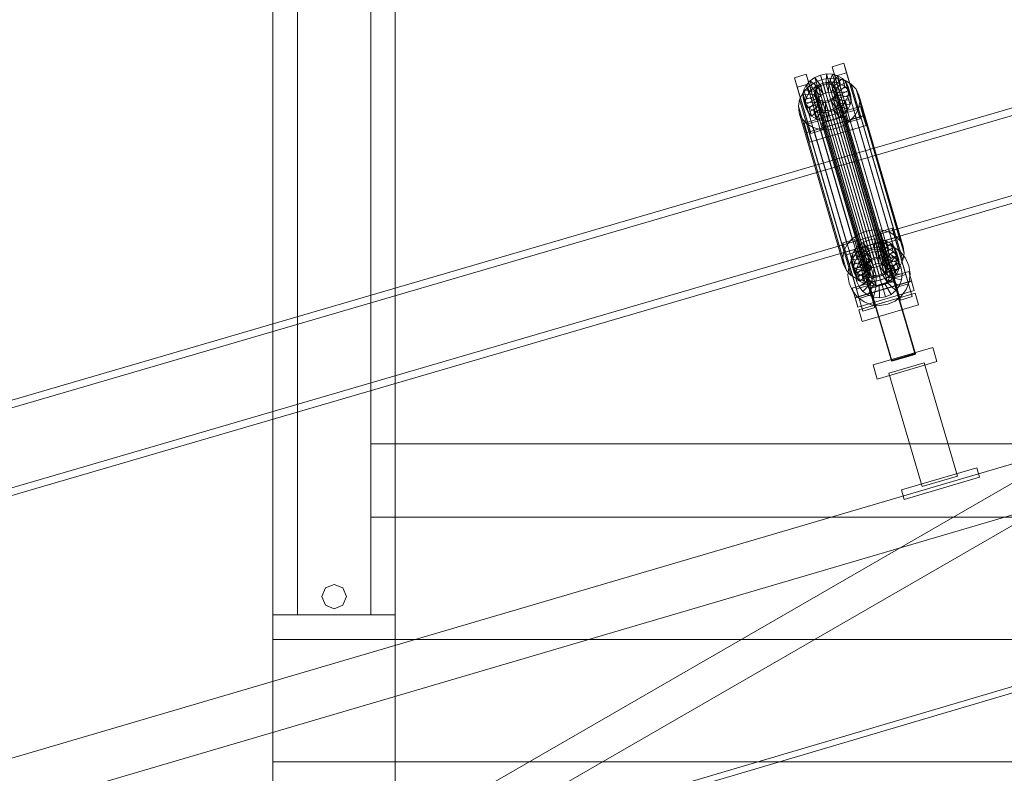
# Model space of a CAD drawing. Header units: millimetres. Extents: x -2233 to 65662, y -50530 to 6847.
# Tile 541 of 656: x 4043 to 4848, y 1091 to 1707. Entities that reach past the tile are written whole.
import ezdxf

# ---------------------------------------------------------------- set-up
doc = ezdxf.new("R2010")
doc.units = ezdxf.units.MM
for name, color, linetype, lineweight in [('COTAS_P', 1, 'Continuous', 0), ('lateral_C01', 7, 'Continuous', 0), ('lateral_dosificador', 7, 'Continuous', 0)]:
    doc.layers.add(name, color=color, linetype=linetype, lineweight=lineweight)
doc.dimstyles.new('R19_100', dxfattribs={"dimtxt": 250, "dimasz": 150, "dimexe": 150, "dimexo": 80, "dimgap": 100, "dimtad": 1, "dimtih": 1, "dimtoh": 1, "dimdsep": 46, "dimcen": 0.09, "dimadec": 0, "dimazin": 0, "dimtfac": 1, "dimtdec": 4, "dimtofl": 0, "dimtmove": 0, "dimatfit": 3, "dimfxl": 1, "dimtolj": 1, "dimtzin": 0, "dimarcsym": 0})

# ---------------------------------------------------------------- blocks, each defined once
blk = doc.blocks.new('DIM_R32_1')
at = {"layer": 'COTAS_P'}
for p, q in [((795.97, 1103.41), (9904.9, 3783.41)), ((9904.9, 3783.41), (9748.3, 3784.24)), ((9904.9, 3783.41), (9773.7, 3697.9)), ((10158.93, 2920), (9904.9, 3783.41)), ((795.97, 1103.41), (927.17, 1188.91)), ((1050, 240), (795.97, 1103.41)), ((795.97, 1103.41), (952.57, 1102.57))]:
    blk.add_line(p, q, dxfattribs=at)
blk.add_text('9495 P', height=250, rotation=16.39477, dxfattribs=at).set_placement((5322.21, 2539.34))
blk = doc.blocks.new('DIM_R32_18')
at = {"layer": 'COTAS_P'}
for p, q in [((4250, 2100), (4400, 2145)), ((5950, 2100), (5800, 2145)), ((4250, 1200), (4250, 2100)), ((5950, 2100), (4250, 2100)), ((4250, 2100), (4400, 2055)), ((5950, 2100), (5800, 2055)), ((5950, 1200), (5950, 2100))]:
    blk.add_line(p, q, dxfattribs=at)
blk.add_text('1700 P', height=250, rotation=180, dxfattribs=at).set_placement((5100, 2000))

msp = doc.modelspace()

# ---------------------------------------------------------------- linework, layer by layer
at = {"layer": 'lateral_C01'}
for p, q in [((1105.699, 51.872), (10210.031, 2747.406)), ((1107.119, 47.078), (10211.451, 2742.611)), ((5657.552, 1869.456), (4716.927, 1594.452)), ((4718.61, 1588.693), (5659.235, 1863.697)), ((4736.241, 1528.388), (5676.866, 1803.393)), ((5678.55, 1797.634), (4737.925, 1522.629)), ((4706.813, 1668.072), (4716.407, 1670.895)), ((4709.067, 1660.365), (4706.813, 1668.072)), ((4706.813, 1668.072), (4717.943, 1630.361)), ((4716.407, 1670.895), (4718.66, 1663.187)), ((4727.536, 1633.184), (4716.407, 1670.895)), ((4676.114, 1659.04), (4685.708, 1661.863)), ((4678.368, 1651.333), (4676.114, 1659.04)), ((4676.114, 1659.04), (4687.244, 1621.329)), ((4685.708, 1661.863), (4687.961, 1654.155)), ((4696.837, 1624.151), (4685.708, 1661.863)), ((4688.825, 1656.593), (4692.781, 1659.378)), ((4692.334, 1654.959), (4698.44, 1657.494)), ((4692.781, 1659.378), (4697.349, 1661.274)), ((4697.504, 1652.52), (4692.781, 1659.378)), ((4692.781, 1659.378), (4694.713, 1652.771)), ((4697.349, 1661.274), (4702.217, 1662.154)), ((4699.667, 1653.418), (4697.349, 1661.274)), ((4697.349, 1661.274), (4699.28, 1654.668)), ((4698.44, 1657.494), (4704.948, 1658.67)), ((4698.44, 1657.494), (4734.655, 1533.625)), ((4701.973, 1653.834), (4702.217, 1662.154)), ((4702.217, 1662.154), (4707.053, 1661.956)), ((4702.217, 1662.154), (4704.148, 1655.547)), ((4704.264, 1653.741), (4707.053, 1661.956)), ((4704.948, 1658.67), (4711.413, 1658.405)), ((4704.948, 1658.67), (4741.162, 1534.8)), ((4706.384, 1653.143), (4711.528, 1660.694)), ((4707.053, 1661.956), (4711.528, 1660.694)), ((4707.053, 1661.956), (4708.984, 1655.35)), ((4708.188, 1652.082), (4715.337, 1658.455)), ((4718.66, 1663.187), (4709.067, 1660.365)), ((4720.196, 1622.654), (4709.067, 1660.365)), ((4711.413, 1658.405), (4717.395, 1656.719)), ((4711.413, 1658.405), (4747.628, 1534.536)), ((4711.528, 1660.694), (4715.337, 1658.455)), ((4711.528, 1660.694), (4713.459, 1654.088)), ((4715.337, 1658.455), (4718.22, 1655.391)), ((4715.337, 1658.455), (4717.268, 1651.849)), ((4718.66, 1663.187), (4729.789, 1625.476)), ((4687.961, 1654.155), (4678.368, 1651.333)), ((4689.497, 1613.622), (4678.368, 1651.333)), ((4682.935, 1646.58), (4687.046, 1651.236)), ((4683.008, 1645.03), (4683.766, 1649.166)), ((4683.766, 1649.166), (4685.75, 1653.11)), ((4693.234, 1647.683), (4683.766, 1649.166)), ((4683.766, 1649.166), (4685.698, 1642.56)), ((4685.75, 1653.11), (4688.825, 1656.593)), ((4694.174, 1649.551), (4685.75, 1653.11)), ((4685.75, 1653.11), (4687.682, 1646.504)), ((4687.046, 1651.236), (4692.334, 1654.959)), ((4687.046, 1651.236), (4723.26, 1527.367)), ((4690.757, 1649.987), (4687.682, 1646.504)), ((4687.961, 1654.155), (4699.091, 1616.444)), ((4695.63, 1651.2), (4688.825, 1656.593)), ((4688.825, 1656.593), (4690.757, 1649.987)), ((4694.713, 1652.771), (4690.757, 1649.987)), ((4690.757, 1649.987), (4697.562, 1644.594)), ((4692.334, 1654.959), (4728.549, 1531.089)), ((4692.912, 1648.784), (4693.852, 1650.652)), ((4694.174, 1649.551), (4693.234, 1647.683)), ((4693.852, 1650.652), (4695.308, 1652.302)), ((4693.852, 1650.652), (4735.861, 1506.963)), ((4695.63, 1651.2), (4694.174, 1649.551)), ((4696.105, 1642.944), (4694.174, 1649.551)), ((4699.28, 1654.668), (4694.713, 1652.771)), ((4694.713, 1652.771), (4699.435, 1645.913)), ((4695.308, 1652.302), (4697.182, 1653.621)), ((4695.308, 1652.302), (4737.317, 1508.613)), ((4697.504, 1652.52), (4695.63, 1651.2)), ((4697.562, 1644.594), (4695.63, 1651.2)), ((4697.182, 1653.621), (4699.346, 1654.519)), ((4697.182, 1653.621), (4739.191, 1509.932)), ((4699.667, 1653.418), (4697.504, 1652.52)), ((4699.435, 1645.913), (4697.504, 1652.52)), ((4704.148, 1655.547), (4699.28, 1654.668)), ((4699.28, 1654.668), (4701.599, 1646.812)), ((4699.346, 1654.519), (4701.651, 1654.936)), ((4699.346, 1654.519), (4741.355, 1510.831)), ((4701.973, 1653.834), (4699.667, 1653.418)), ((4701.599, 1646.812), (4699.667, 1653.418)), ((4701.651, 1654.936), (4703.942, 1654.842)), ((4701.651, 1654.936), (4743.661, 1511.247)), ((4704.264, 1653.741), (4701.973, 1653.834)), ((4703.905, 1647.228), (4701.973, 1653.834)), ((4704.148, 1655.547), (4703.905, 1647.228)), ((4703.942, 1654.842), (4706.062, 1654.244)), ((4703.942, 1654.842), (4745.951, 1511.153)), ((4708.984, 1655.35), (4704.148, 1655.547)), ((4706.384, 1653.143), (4704.264, 1653.741)), ((4706.196, 1647.134), (4704.264, 1653.741)), ((4706.062, 1654.244), (4707.866, 1653.183)), ((4706.062, 1654.244), (4748.071, 1510.556)), ((4708.984, 1655.35), (4706.196, 1647.134)), ((4708.188, 1652.082), (4706.384, 1653.143)), ((4708.315, 1646.537), (4706.384, 1653.143)), ((4707.866, 1653.183), (4709.232, 1651.732)), ((4707.866, 1653.183), (4749.876, 1509.495)), ((4709.554, 1650.631), (4708.188, 1652.082)), ((4710.12, 1645.476), (4708.188, 1652.082)), ((4713.459, 1654.088), (4708.315, 1646.537)), ((4713.459, 1654.088), (4708.984, 1655.35)), ((4709.232, 1651.732), (4710.066, 1649.988)), ((4709.232, 1651.732), (4751.241, 1508.044)), ((4709.554, 1650.631), (4718.22, 1655.391)), ((4710.388, 1648.887), (4709.554, 1650.631)), ((4711.486, 1644.024), (4709.554, 1650.631)), ((4710.066, 1649.988), (4710.312, 1648.072)), ((4752.076, 1506.3), (4710.066, 1649.988)), ((4717.268, 1651.849), (4710.12, 1645.476)), ((4719.982, 1651.71), (4710.388, 1648.887)), ((4717.268, 1651.849), (4713.459, 1654.088)), ((4720.152, 1648.784), (4717.268, 1651.849)), ((4717.395, 1656.719), (4722.487, 1653.725)), ((4717.395, 1656.719), (4753.61, 1532.849)), ((4718.22, 1655.391), (4719.982, 1651.71)), ((4718.22, 1655.391), (4720.152, 1648.784)), ((4721.913, 1645.103), (4719.982, 1651.71)), ((4719.982, 1651.71), (4720.501, 1647.664)), ((4722.487, 1653.725), (4726.342, 1649.628)), ((4722.487, 1653.725), (4758.702, 1529.856)), ((4726.342, 1649.628), (4728.697, 1644.708)), ((4726.342, 1649.628), (4762.557, 1525.759)), ((4679.268, 1635.778), (4680.282, 1641.308)), ((4680.282, 1641.308), (4682.935, 1646.58)), ((4680.282, 1641.308), (4716.497, 1517.438)), ((4682.935, 1646.58), (4719.15, 1522.711)), ((4692.874, 1645.723), (4683.008, 1645.03)), ((4683.008, 1645.03), (4684.939, 1638.424)), ((4683.527, 1640.984), (4683.008, 1645.03)), ((4693.12, 1643.807), (4683.527, 1640.984)), ((4683.527, 1640.984), (4685.458, 1634.378)), ((4685.288, 1637.303), (4683.527, 1640.984)), ((4685.698, 1642.56), (4684.939, 1638.424)), ((4693.955, 1642.063), (4685.288, 1637.303)), ((4687.682, 1646.504), (4685.698, 1642.56)), ((4685.698, 1642.56), (4695.165, 1641.076)), ((4687.682, 1646.504), (4696.105, 1642.944)), ((4692.552, 1646.824), (4692.912, 1648.784)), ((4692.798, 1644.908), (4692.552, 1646.824)), ((4692.552, 1646.824), (4734.562, 1503.136)), ((4693.633, 1643.164), (4692.798, 1644.908)), ((4692.798, 1644.908), (4734.808, 1501.219)), ((4693.234, 1647.683), (4692.874, 1645.723)), ((4694.806, 1639.117), (4692.874, 1645.723)), ((4692.874, 1645.723), (4693.12, 1643.807)), ((4692.912, 1648.784), (4734.921, 1505.095)), ((4695.052, 1637.2), (4693.12, 1643.807)), ((4693.12, 1643.807), (4693.955, 1642.063)), ((4695.165, 1641.076), (4693.234, 1647.683)), ((4694.998, 1641.713), (4693.633, 1643.164)), ((4693.633, 1643.164), (4735.642, 1499.476)), ((4695.886, 1635.457), (4693.955, 1642.063)), ((4693.955, 1642.063), (4695.32, 1640.612)), ((4694.806, 1639.117), (4695.165, 1641.076)), ((4696.803, 1640.652), (4694.998, 1641.713)), ((4694.998, 1641.713), (4737.008, 1498.024)), ((4695.165, 1641.076), (4696.105, 1642.944)), ((4696.105, 1642.944), (4697.562, 1644.594)), ((4697.562, 1644.594), (4699.435, 1645.913)), ((4699.435, 1645.913), (4701.599, 1646.812)), ((4701.599, 1646.812), (4703.905, 1647.228)), ((4705.683, 1641.276), (4703.519, 1640.377)), ((4703.905, 1647.228), (4706.196, 1647.134)), ((4707.557, 1642.595), (4705.683, 1641.276)), ((4705.683, 1641.276), (4747.692, 1497.587)), ((4706.005, 1640.175), (4707.879, 1641.494)), ((4706.196, 1647.134), (4708.315, 1646.537)), ((4709.013, 1644.244), (4707.557, 1642.595)), ((4707.557, 1642.595), (4749.566, 1498.906)), ((4707.879, 1641.494), (4709.335, 1643.143)), ((4707.879, 1641.494), (4714.683, 1636.101)), ((4709.81, 1634.887), (4707.879, 1641.494)), ((4708.315, 1646.537), (4710.12, 1645.476)), ((4709.953, 1646.113), (4709.013, 1644.244)), ((4709.013, 1644.244), (4751.022, 1500.556)), ((4709.335, 1643.143), (4710.275, 1645.012)), ((4709.335, 1643.143), (4717.758, 1639.584)), ((4711.267, 1636.537), (4709.335, 1643.143)), ((4710.312, 1648.072), (4709.953, 1646.113)), ((4709.953, 1646.113), (4751.962, 1502.424)), ((4710.12, 1645.476), (4711.486, 1644.024)), ((4710.275, 1645.012), (4710.634, 1646.971)), ((4710.275, 1645.012), (4719.742, 1643.528)), ((4712.206, 1638.405), (4710.275, 1645.012)), ((4710.312, 1648.072), (4752.322, 1504.383)), ((4710.388, 1648.887), (4712.32, 1642.281)), ((4710.634, 1646.971), (4710.388, 1648.887)), ((4710.634, 1646.971), (4720.501, 1647.664)), ((4712.566, 1640.364), (4710.634, 1646.971)), ((4720.152, 1648.784), (4711.486, 1644.024)), ((4711.486, 1644.024), (4712.32, 1642.281)), ((4712.32, 1642.281), (4721.913, 1645.103)), ((4712.32, 1642.281), (4712.566, 1640.364)), ((4722.432, 1641.057), (4712.566, 1640.364)), ((4719.742, 1643.528), (4717.758, 1639.584)), ((4720.501, 1647.664), (4719.742, 1643.528)), ((4719.742, 1643.528), (4721.674, 1636.921)), ((4721.913, 1645.103), (4720.152, 1648.784)), ((4720.501, 1647.664), (4722.432, 1641.057)), ((4721.674, 1636.921), (4722.432, 1641.057)), ((4722.432, 1641.057), (4721.913, 1645.103)), ((4728.697, 1644.708), (4729.391, 1639.299)), ((4764.912, 1520.839), (4728.697, 1644.708)), ((4679.962, 1630.369), (4679.268, 1635.778)), ((4679.268, 1635.778), (4715.483, 1511.909)), ((4683.902, 1622.053), (4729.95, 1635.602)), ((4684.939, 1638.424), (4694.806, 1639.117)), ((4684.939, 1638.424), (4685.458, 1634.378)), ((4685.288, 1637.303), (4687.22, 1630.697)), ((4688.172, 1634.239), (4685.288, 1637.303)), ((4685.458, 1634.378), (4695.052, 1637.2)), ((4685.458, 1634.378), (4687.22, 1630.697)), ((4687.22, 1630.697), (4695.886, 1635.457)), ((4695.32, 1640.612), (4688.172, 1634.239)), ((4688.172, 1634.239), (4690.103, 1627.633)), ((4691.981, 1632), (4688.172, 1634.239)), ((4690.103, 1627.633), (4697.252, 1634.005)), ((4697.125, 1639.551), (4691.981, 1632)), ((4693.912, 1625.393), (4699.056, 1632.945)), ((4695.052, 1637.2), (4694.806, 1639.117)), ((4695.886, 1635.457), (4695.052, 1637.2)), ((4697.252, 1634.005), (4695.32, 1640.612)), ((4695.32, 1640.612), (4697.125, 1639.551)), ((4697.252, 1634.005), (4695.886, 1635.457)), ((4699.244, 1638.953), (4696.456, 1630.738)), ((4698.923, 1640.054), (4696.803, 1640.652)), ((4696.803, 1640.652), (4738.812, 1496.964)), ((4699.056, 1632.945), (4697.125, 1639.551)), ((4697.125, 1639.551), (4699.244, 1638.953)), ((4699.056, 1632.945), (4697.252, 1634.005)), ((4701.213, 1639.961), (4698.923, 1640.054)), ((4698.923, 1640.054), (4740.932, 1496.366)), ((4701.176, 1632.347), (4699.056, 1632.945)), ((4701.176, 1632.347), (4699.244, 1638.953)), ((4699.244, 1638.953), (4701.535, 1638.86)), ((4703.519, 1640.377), (4701.213, 1639.961)), ((4701.213, 1639.961), (4743.223, 1496.272)), ((4701.535, 1638.86), (4701.292, 1630.54)), ((4701.535, 1638.86), (4703.841, 1639.276)), ((4703.467, 1632.253), (4701.535, 1638.86)), ((4703.519, 1640.377), (4745.528, 1496.689)), ((4703.841, 1639.276), (4706.005, 1640.175)), ((4703.841, 1639.276), (4706.16, 1631.42)), ((4705.773, 1632.67), (4703.841, 1639.276)), ((4707.936, 1633.568), (4705.773, 1632.67)), ((4706.005, 1640.175), (4710.727, 1633.316)), ((4707.936, 1633.568), (4706.005, 1640.175)), ((4710.727, 1633.316), (4706.16, 1631.42)), ((4709.81, 1634.887), (4707.936, 1633.568)), ((4712.659, 1626.71), (4707.936, 1633.568)), ((4711.267, 1636.537), (4709.81, 1634.887)), ((4716.615, 1629.495), (4709.81, 1634.887)), ((4714.683, 1636.101), (4710.727, 1633.316)), ((4710.727, 1633.316), (4712.659, 1626.71)), ((4712.206, 1638.405), (4711.267, 1636.537)), ((4719.69, 1632.978), (4711.267, 1636.537)), ((4712.566, 1640.364), (4712.206, 1638.405)), ((4721.674, 1636.921), (4712.206, 1638.405)), ((4717.758, 1639.584), (4714.683, 1636.101)), ((4714.683, 1636.101), (4716.615, 1629.495)), ((4716.615, 1629.495), (4719.69, 1632.978)), ((4717.758, 1639.584), (4719.69, 1632.978)), ((4727.536, 1633.184), (4717.943, 1630.361)), ((4719.69, 1632.978), (4721.674, 1636.921)), ((4728.377, 1633.77), (4725.724, 1628.497)), ((4729.789, 1625.476), (4727.536, 1633.184)), ((4729.391, 1639.299), (4728.377, 1633.77)), ((4728.377, 1633.77), (4764.592, 1509.9)), ((4729.391, 1639.299), (4765.606, 1515.429)), ((4729.95, 1635.602), (4732.204, 1627.894)), ((4732.269, 1627.745), (4729.95, 1635.602)), ((4682.317, 1625.449), (4679.962, 1630.369)), ((4679.962, 1630.369), (4716.177, 1506.5)), ((4686.172, 1621.352), (4682.317, 1625.449)), ((4682.317, 1625.449), (4718.532, 1501.579)), ((4732.204, 1627.894), (4686.155, 1614.346)), ((4732.269, 1627.745), (4686.221, 1614.197)), ((4687.22, 1630.697), (4690.103, 1627.633)), ((4690.103, 1627.633), (4693.912, 1625.393)), ((4691.981, 1632), (4693.912, 1625.393)), ((4696.456, 1630.738), (4691.981, 1632)), ((4693.912, 1625.393), (4698.387, 1624.132)), ((4696.456, 1630.738), (4698.387, 1624.132)), ((4701.292, 1630.54), (4696.456, 1630.738)), ((4698.387, 1624.132), (4701.176, 1632.347)), ((4698.424, 1622.273), (4717.61, 1627.919)), ((4717.682, 1627.674), (4698.496, 1622.029)), ((4703.467, 1632.253), (4701.176, 1632.347)), ((4706.16, 1631.42), (4701.292, 1630.54)), ((4701.292, 1630.54), (4703.223, 1623.934)), ((4703.223, 1623.934), (4703.467, 1632.253)), ((4705.773, 1632.67), (4703.467, 1632.253)), ((4708.091, 1624.813), (4705.773, 1632.67)), ((4706.16, 1631.42), (4708.091, 1624.813)), ((4708.091, 1624.813), (4712.659, 1626.71)), ((4712.659, 1626.71), (4716.615, 1629.495)), ((4717.61, 1627.919), (4717.682, 1627.674)), ((4774.802, 1433.543), (4717.61, 1627.919)), ((4717.682, 1627.674), (4774.874, 1433.299)), ((4717.943, 1630.361), (4720.196, 1622.654)), ((4720.196, 1622.654), (4729.789, 1625.476)), ((4725.724, 1628.497), (4721.614, 1623.841)), ((4725.724, 1628.497), (4761.939, 1504.628)), ((4732.204, 1627.894), (4734.522, 1620.038)), ((4734.522, 1620.038), (4732.269, 1627.745)), ((4686.155, 1614.346), (4683.902, 1622.053)), ((4683.902, 1622.053), (4686.221, 1614.197)), ((4691.264, 1618.358), (4686.172, 1621.352)), ((4686.172, 1621.352), (4722.387, 1497.483)), ((4696.837, 1624.151), (4687.244, 1621.329)), ((4687.244, 1621.329), (4689.497, 1613.622)), ((4688.474, 1606.49), (4734.522, 1620.038)), ((4697.246, 1616.672), (4691.264, 1618.358)), ((4691.264, 1618.358), (4727.479, 1494.489)), ((4699.091, 1616.444), (4696.837, 1624.151)), ((4698.387, 1624.132), (4703.223, 1623.934)), ((4698.496, 1622.029), (4698.424, 1622.273)), ((4755.616, 1427.898), (4698.424, 1622.273)), ((4755.688, 1427.653), (4698.496, 1622.029)), ((4703.223, 1623.934), (4708.091, 1624.813)), ((4710.219, 1617.583), (4703.712, 1616.407)), ((4716.325, 1620.118), (4710.219, 1617.583)), ((4710.219, 1617.583), (4746.434, 1493.714)), ((4721.614, 1623.841), (4716.325, 1620.118)), ((4716.325, 1620.118), (4752.54, 1496.249)), ((4721.614, 1623.841), (4757.828, 1499.972)), ((4688.474, 1606.49), (4686.155, 1614.346)), ((4686.221, 1614.197), (4688.474, 1606.49)), ((4689.497, 1613.622), (4699.091, 1616.444)), ((4703.712, 1616.407), (4697.246, 1616.672)), ((4697.246, 1616.672), (4733.461, 1492.803)), ((4703.712, 1616.407), (4739.926, 1492.538)), ((4716.927, 1594.452), (3776.302, 1319.447)), ((4736.241, 1528.388), (4716.927, 1594.452)), ((4716.927, 1594.452), (4718.61, 1588.693)), ((3777.985, 1313.688), (4718.61, 1588.693)), ((4718.61, 1588.693), (4737.925, 1522.629)), ((3795.616, 1253.383), (4736.241, 1528.388)), ((4728.549, 1531.089), (4723.26, 1527.367)), ((4734.655, 1533.625), (4728.549, 1531.089)), ((4741.162, 1534.8), (4734.655, 1533.625)), ((4747.628, 1534.536), (4741.162, 1534.8)), ((4746.247, 1533.192), (4755.841, 1536.015)), ((4748.501, 1525.485), (4746.247, 1533.192)), ((4746.247, 1533.192), (4757.377, 1495.481)), ((4753.61, 1532.849), (4747.628, 1534.536)), ((4758.702, 1529.856), (4753.61, 1532.849)), ((4755.841, 1536.015), (4758.094, 1528.308)), ((4766.97, 1498.304), (4755.841, 1536.015)), ((4762.557, 1525.759), (4758.702, 1529.856)), ((4737.925, 1522.629), (3797.3, 1247.624)), ((4715.548, 1524.16), (4725.142, 1526.983)), ((4717.802, 1516.453), (4715.548, 1524.16)), ((4715.548, 1524.16), (4726.678, 1486.449)), ((4719.15, 1522.711), (4716.497, 1517.438)), ((4723.26, 1527.367), (4719.15, 1522.711)), ((4725.142, 1526.983), (4727.395, 1519.275)), ((4736.271, 1489.272), (4725.142, 1526.983)), ((4725.184, 1518.23), (4728.259, 1521.713)), ((4728.259, 1521.713), (4732.215, 1524.498)), ((4735.064, 1516.321), (4728.259, 1521.713)), ((4728.259, 1521.713), (4730.191, 1515.107)), ((4731.863, 1519.943), (4737.925, 1522.629)), ((4732.215, 1524.498), (4736.783, 1526.395)), ((4736.938, 1517.64), (4732.215, 1524.498)), ((4732.215, 1524.498), (4734.147, 1517.892)), ((4736.783, 1526.395), (4741.651, 1527.274)), ((4739.101, 1518.538), (4736.783, 1526.395)), ((4736.783, 1526.395), (4738.714, 1519.788)), ((4737.925, 1522.629), (4744.476, 1523.654)), ((4743.582, 1520.668), (4738.714, 1519.788)), ((4741.407, 1518.955), (4741.651, 1527.274)), ((4741.651, 1527.274), (4746.487, 1527.076)), ((4741.651, 1527.274), (4743.582, 1520.668)), ((4743.582, 1520.668), (4743.339, 1512.348)), ((4748.418, 1520.47), (4743.582, 1520.668)), ((4743.698, 1518.861), (4746.487, 1527.076)), ((4744.476, 1523.654), (4751.069, 1522.949)), ((4748.418, 1520.47), (4745.63, 1512.254)), ((4745.818, 1518.263), (4750.962, 1525.815)), ((4746.487, 1527.076), (4750.962, 1525.815)), ((4746.487, 1527.076), (4748.418, 1520.47)), ((4747.622, 1517.203), (4754.771, 1523.575)), ((4752.893, 1519.208), (4748.418, 1520.47)), ((4758.094, 1528.308), (4748.501, 1525.485)), ((4759.63, 1487.774), (4748.501, 1525.485)), ((4748.988, 1515.751), (4757.654, 1520.511)), ((4749.155, 1523.431), (4758.748, 1526.254)), ((4749.155, 1523.431), (4762.703, 1477.383)), ((4750.962, 1525.815), (4754.771, 1523.575)), ((4750.962, 1525.815), (4752.893, 1519.208)), ((4751.069, 1522.949), (4757.255, 1520.562)), ((4754.771, 1523.575), (4757.654, 1520.511)), ((4754.771, 1523.575), (4756.702, 1516.969)), ((4757.255, 1520.562), (4762.612, 1516.654)), ((4757.654, 1520.511), (4759.416, 1516.83)), ((4757.654, 1520.511), (4759.586, 1513.904)), ((4758.094, 1528.308), (4769.223, 1490.596)), ((4772.297, 1480.206), (4758.748, 1526.254)), ((4764.912, 1520.839), (4762.557, 1525.759)), ((4765.606, 1515.429), (4764.912, 1520.839)), ((4716.497, 1517.438), (4715.483, 1511.909)), ((4727.395, 1519.275), (4717.802, 1516.453)), ((4728.931, 1478.742), (4717.802, 1516.453)), ((4718.456, 1514.399), (4728.05, 1517.222)), ((4718.456, 1514.399), (4732.004, 1468.351)), ((4722.442, 1510.151), (4723.2, 1514.287)), ((4722.795, 1510.423), (4726.702, 1515.78)), ((4723.2, 1514.287), (4725.184, 1518.23)), ((4732.668, 1512.803), (4723.2, 1514.287)), ((4723.2, 1514.287), (4725.132, 1507.68)), ((4733.607, 1514.671), (4725.184, 1518.23)), ((4725.184, 1518.23), (4727.116, 1511.624)), ((4726.702, 1515.78), (4731.863, 1519.943)), ((4730.191, 1515.107), (4727.116, 1511.624)), ((4727.395, 1519.275), (4738.525, 1481.564)), ((4741.598, 1471.174), (4728.05, 1517.222)), ((4734.147, 1517.892), (4730.191, 1515.107)), ((4730.191, 1515.107), (4736.996, 1509.714)), ((4731.336, 1511.366), (4735.196, 1514.48)), ((4732.668, 1512.803), (4732.308, 1510.844)), ((4733.607, 1514.671), (4732.668, 1512.803)), ((4734.599, 1506.196), (4732.668, 1512.803)), ((4735.064, 1516.321), (4733.607, 1514.671)), ((4735.539, 1508.064), (4733.607, 1514.671)), ((4738.714, 1519.788), (4734.147, 1517.892)), ((4734.147, 1517.892), (4738.869, 1511.033)), ((4736.938, 1517.64), (4735.064, 1516.321)), ((4736.996, 1509.714), (4735.064, 1516.321)), ((4735.196, 1514.48), (4739.731, 1516.489)), ((4740.406, 1505.944), (4735.196, 1514.48)), ((4739.101, 1518.538), (4736.938, 1517.64)), ((4738.869, 1511.033), (4736.938, 1517.64)), ((4738.714, 1519.788), (4741.033, 1511.932)), ((4741.407, 1518.955), (4739.101, 1518.538)), ((4741.033, 1511.932), (4739.101, 1518.538)), ((4739.731, 1516.489), (4744.632, 1517.256)), ((4742.554, 1506.896), (4739.731, 1516.489)), ((4741.033, 1511.932), (4743.339, 1512.348)), ((4743.698, 1518.861), (4741.407, 1518.955)), ((4743.339, 1512.348), (4741.407, 1518.955)), ((4743.339, 1512.348), (4745.63, 1512.254)), ((4745.818, 1518.263), (4743.698, 1518.861)), ((4745.63, 1512.254), (4743.698, 1518.861)), ((4744.875, 1507.259), (4744.632, 1517.256)), ((4744.632, 1517.256), (4749.564, 1516.729)), ((4745.63, 1512.254), (4747.749, 1511.657)), ((4747.622, 1517.203), (4745.818, 1518.263)), ((4747.749, 1511.657), (4745.818, 1518.263)), ((4747.211, 1507.009), (4749.564, 1516.729)), ((4748.988, 1515.751), (4747.622, 1517.203)), ((4749.554, 1510.596), (4747.622, 1517.203)), ((4752.893, 1519.208), (4747.749, 1511.657)), ((4749.822, 1514.007), (4748.988, 1515.751)), ((4750.919, 1509.145), (4748.988, 1515.751)), ((4749.403, 1506.163), (4754.191, 1514.943)), ((4756.702, 1516.969), (4749.554, 1510.596)), ((4749.564, 1516.729), (4754.191, 1514.943)), ((4759.416, 1516.83), (4749.822, 1514.007)), ((4749.822, 1514.007), (4751.754, 1507.401)), ((4750.068, 1512.091), (4749.822, 1514.007)), ((4750.068, 1512.091), (4759.935, 1512.784)), ((4759.586, 1513.904), (4750.919, 1509.145)), ((4756.702, 1516.969), (4752.893, 1519.208)), ((4754.191, 1514.943), (4758.198, 1512.02)), ((4759.586, 1513.904), (4756.702, 1516.969)), ((4759.935, 1512.784), (4759.176, 1508.648)), ((4761.347, 1510.224), (4759.416, 1516.83)), ((4759.416, 1516.83), (4759.935, 1512.784)), ((4761.347, 1510.224), (4759.586, 1513.904)), ((4759.935, 1512.784), (4761.866, 1506.177)), ((4762.612, 1516.654), (4766.776, 1511.494)), ((4764.592, 1509.9), (4765.606, 1515.429)), ((4715.483, 1511.909), (4716.177, 1506.5)), ((4716.177, 1506.5), (4718.532, 1501.579)), ((4719.702, 1497.644), (4720.407, 1504.237)), ((4720.407, 1504.237), (4722.795, 1510.423)), ((4732.308, 1510.844), (4722.442, 1510.151)), ((4722.442, 1510.151), (4724.373, 1503.544)), ((4722.961, 1506.104), (4722.442, 1510.151)), ((4732.554, 1508.927), (4722.961, 1506.104)), ((4722.961, 1506.104), (4724.892, 1499.498)), ((4724.722, 1502.424), (4722.961, 1506.104)), ((4725.132, 1507.68), (4724.373, 1503.544)), ((4724.373, 1503.544), (4734.24, 1504.237)), ((4733.389, 1507.183), (4724.722, 1502.424)), ((4727.116, 1511.624), (4725.132, 1507.68)), ((4725.132, 1507.68), (4734.599, 1506.196)), ((4726.627, 1502.731), (4728.413, 1507.359)), ((4727.116, 1511.624), (4735.539, 1508.064)), ((4734.754, 1505.732), (4727.606, 1499.359)), ((4728.413, 1507.359), (4731.336, 1511.366)), ((4737.193, 1502.571), (4728.413, 1507.359)), ((4738.577, 1504.469), (4731.336, 1511.366)), ((4736.559, 1504.671), (4731.415, 1497.12)), ((4734.24, 1504.237), (4732.308, 1510.844)), ((4732.308, 1510.844), (4732.554, 1508.927)), ((4734.486, 1502.321), (4732.554, 1508.927)), ((4732.554, 1508.927), (4733.389, 1507.183)), ((4735.32, 1500.577), (4733.389, 1507.183)), ((4733.389, 1507.183), (4734.754, 1505.732)), ((4734.24, 1504.237), (4734.599, 1506.196)), ((4734.486, 1502.321), (4734.24, 1504.237)), ((4734.921, 1505.095), (4734.562, 1503.136)), ((4734.599, 1506.196), (4735.539, 1508.064)), ((4736.686, 1499.125), (4734.754, 1505.732)), ((4734.754, 1505.732), (4736.559, 1504.671)), ((4735.861, 1506.963), (4734.921, 1505.095)), ((4735.539, 1508.064), (4736.996, 1509.714)), ((4737.317, 1508.613), (4735.861, 1506.963)), ((4738.49, 1498.065), (4736.559, 1504.671)), ((4736.559, 1504.671), (4738.678, 1504.073)), ((4736.996, 1509.714), (4738.869, 1511.033)), ((4737.193, 1502.571), (4738.577, 1504.469)), ((4739.191, 1509.932), (4737.317, 1508.613)), ((4738.577, 1504.469), (4740.406, 1505.944)), ((4738.869, 1511.033), (4741.033, 1511.932)), ((4741.355, 1510.831), (4739.191, 1509.932)), ((4740.406, 1505.944), (4742.554, 1506.896)), ((4740.969, 1503.98), (4743.275, 1504.396)), ((4743.661, 1511.247), (4741.355, 1510.831)), ((4742.554, 1506.896), (4744.875, 1507.259)), ((4743.275, 1504.396), (4745.439, 1505.295)), ((4743.275, 1504.396), (4745.594, 1496.54)), ((4745.207, 1497.79), (4743.275, 1504.396)), ((4745.951, 1511.153), (4743.661, 1511.247)), ((4744.875, 1507.259), (4747.211, 1507.009)), ((4745.439, 1505.295), (4747.313, 1506.614)), ((4745.439, 1505.295), (4750.161, 1498.436)), ((4747.37, 1498.688), (4745.439, 1505.295)), ((4748.071, 1510.556), (4745.951, 1511.153)), ((4747.211, 1507.009), (4749.403, 1506.163)), ((4747.313, 1506.614), (4748.769, 1508.264)), ((4747.313, 1506.614), (4754.117, 1501.221)), ((4749.244, 1500.007), (4747.313, 1506.614)), ((4747.749, 1511.657), (4749.554, 1510.596)), ((4749.876, 1509.495), (4748.071, 1510.556)), ((4748.769, 1508.264), (4749.709, 1510.132)), ((4748.769, 1508.264), (4757.192, 1504.704)), ((4750.701, 1501.657), (4748.769, 1508.264)), ((4749.403, 1506.163), (4751.301, 1504.779)), ((4749.554, 1510.596), (4750.919, 1509.145)), ((4749.709, 1510.132), (4750.068, 1512.091)), ((4749.709, 1510.132), (4759.176, 1508.648)), ((4751.64, 1503.525), (4749.709, 1510.132)), ((4751.241, 1508.044), (4749.876, 1509.495)), ((4752, 1505.484), (4750.068, 1512.091)), ((4750.919, 1509.145), (4751.754, 1507.401)), ((4752.076, 1506.3), (4751.241, 1508.044)), ((4751.301, 1504.779), (4758.198, 1512.02)), ((4751.301, 1504.779), (4752.777, 1502.95)), ((4752, 1505.484), (4751.64, 1503.525)), ((4751.754, 1507.401), (4761.347, 1510.224)), ((4751.754, 1507.401), (4752, 1505.484)), ((4751.962, 1502.424), (4752.322, 1504.383)), ((4761.866, 1506.177), (4752, 1505.484)), ((4752.322, 1504.383), (4752.076, 1506.3)), ((4752.777, 1502.95), (4761.313, 1508.16)), ((4757.192, 1504.704), (4754.117, 1501.221)), ((4759.176, 1508.648), (4757.192, 1504.704)), ((4757.192, 1504.704), (4759.124, 1498.098)), ((4757.828, 1499.972), (4761.939, 1504.628)), ((4758.198, 1512.02), (4761.313, 1508.16)), ((4759.176, 1508.648), (4761.108, 1502.041)), ((4761.108, 1502.041), (4761.866, 1506.177)), ((4761.313, 1508.16), (4763.322, 1503.625)), ((4761.866, 1506.177), (4761.347, 1510.224)), ((4761.939, 1504.628), (4764.592, 1509.9)), ((4766.776, 1511.494), (4769.461, 1505.431)), ((4769.461, 1505.431), (4770.487, 1498.88)), ((4718.532, 1501.579), (4722.387, 1497.483)), ((4720.727, 1491.093), (4719.702, 1497.644)), ((4722.387, 1497.483), (4727.479, 1494.489)), ((4723.336, 1487.174), (4769.384, 1500.722)), ((4724.373, 1503.544), (4724.892, 1499.498)), ((4724.722, 1502.424), (4726.654, 1495.817)), ((4727.606, 1499.359), (4724.722, 1502.424)), ((4724.892, 1499.498), (4734.486, 1502.321)), ((4724.892, 1499.498), (4726.654, 1495.817)), ((4726.1, 1497.799), (4726.627, 1502.731)), ((4736.097, 1498.043), (4726.1, 1497.799)), ((4726.867, 1492.899), (4726.1, 1497.799)), ((4736.347, 1500.379), (4726.627, 1502.731)), ((4726.654, 1495.817), (4735.32, 1500.577)), ((4727.606, 1499.359), (4729.537, 1492.753)), ((4731.415, 1497.12), (4727.606, 1499.359)), ((4729.537, 1492.753), (4736.686, 1499.125)), ((4731.415, 1497.12), (4733.346, 1490.513)), ((4735.89, 1495.858), (4731.415, 1497.12)), ((4733.346, 1490.513), (4738.49, 1498.065)), ((4735.32, 1500.577), (4734.486, 1502.321)), ((4734.562, 1503.136), (4734.808, 1501.219)), ((4734.808, 1501.219), (4735.642, 1499.476)), ((4736.686, 1499.125), (4735.32, 1500.577)), ((4735.642, 1499.476), (4737.008, 1498.024)), ((4738.678, 1504.073), (4735.89, 1495.858)), ((4736.097, 1498.043), (4736.347, 1500.379)), ((4736.46, 1495.722), (4736.097, 1498.043)), ((4736.347, 1500.379), (4737.193, 1502.571)), ((4738.49, 1498.065), (4736.686, 1499.125)), ((4737.008, 1498.024), (4738.812, 1496.964)), ((4737.821, 1489.252), (4740.61, 1497.467)), ((4740.61, 1497.467), (4738.49, 1498.065)), ((4740.61, 1497.467), (4738.678, 1504.073)), ((4738.678, 1504.073), (4740.969, 1503.98)), ((4738.812, 1496.964), (4740.932, 1496.366)), ((4742.901, 1497.373), (4740.61, 1497.467)), ((4740.969, 1503.98), (4740.726, 1495.66)), ((4745.594, 1496.54), (4740.726, 1495.66)), ((4740.932, 1496.366), (4743.223, 1496.272)), ((4742.901, 1497.373), (4740.969, 1503.98)), ((4742.657, 1489.054), (4742.901, 1497.373)), ((4745.207, 1497.79), (4742.901, 1497.373)), ((4743.223, 1496.272), (4745.528, 1496.689)), ((4747.37, 1498.688), (4745.207, 1497.79)), ((4747.525, 1489.933), (4745.207, 1497.79)), ((4745.528, 1496.689), (4747.692, 1497.587)), ((4750.161, 1498.436), (4745.594, 1496.54)), ((4745.594, 1496.54), (4747.525, 1489.933)), ((4746.434, 1493.714), (4752.54, 1496.249)), ((4749.244, 1500.007), (4747.37, 1498.688)), ((4752.093, 1491.83), (4747.37, 1498.688)), ((4747.692, 1497.587), (4749.566, 1498.906)), ((4750.701, 1501.657), (4749.244, 1500.007)), ((4756.049, 1494.615), (4749.244, 1500.007)), ((4749.566, 1498.906), (4751.022, 1500.556)), ((4754.117, 1501.221), (4750.161, 1498.436)), ((4750.161, 1498.436), (4752.093, 1491.83)), ((4751.64, 1503.525), (4750.701, 1501.657)), ((4759.124, 1498.098), (4750.701, 1501.657)), ((4751.022, 1500.556), (4751.962, 1502.424)), ((4761.108, 1502.041), (4751.64, 1503.525)), ((4752.54, 1496.249), (4757.828, 1499.972)), ((4752.777, 1502.95), (4753.728, 1500.802)), ((4753.842, 1496.145), (4752.996, 1493.953)), ((4763.322, 1503.625), (4753.728, 1500.802)), ((4753.728, 1500.802), (4754.092, 1498.481)), ((4754.092, 1498.481), (4753.842, 1496.145)), ((4753.842, 1496.145), (4763.561, 1493.792)), ((4754.092, 1498.481), (4764.089, 1498.724)), ((4754.117, 1501.221), (4756.049, 1494.615)), ((4756.049, 1494.615), (4759.124, 1498.098)), ((4766.97, 1498.304), (4757.377, 1495.481)), ((4759.124, 1498.098), (4761.108, 1502.041)), ((4763.322, 1503.625), (4764.089, 1498.724)), ((4764.089, 1498.724), (4763.561, 1493.792)), ((4769.223, 1490.596), (4766.97, 1498.304)), ((4769.384, 1500.722), (4771.638, 1493.014)), ((4771.703, 1492.865), (4769.384, 1500.722)), ((4770.487, 1498.88), (4769.781, 1492.287)), ((4723.413, 1485.03), (4720.727, 1491.093)), ((4771.638, 1493.014), (4725.589, 1479.466)), ((4771.703, 1492.865), (4725.655, 1479.317)), ((4726.654, 1495.817), (4729.537, 1492.753)), ((4736.271, 1489.272), (4726.678, 1486.449)), ((4736.46, 1495.722), (4726.867, 1492.899)), ((4728.876, 1488.364), (4726.867, 1492.899)), ((4727.479, 1494.489), (4733.461, 1492.803)), ((4737.412, 1493.573), (4728.876, 1488.364)), ((4731.99, 1484.504), (4728.876, 1488.364)), ((4729.537, 1492.753), (4733.346, 1490.513)), ((4738.887, 1491.745), (4731.99, 1484.504)), ((4733.346, 1490.513), (4737.821, 1489.252)), ((4733.461, 1492.803), (4739.926, 1492.538)), ((4735.89, 1495.858), (4737.821, 1489.252)), ((4740.726, 1495.66), (4735.89, 1495.858)), ((4740.785, 1490.36), (4735.998, 1481.581)), ((4738.525, 1481.564), (4736.271, 1489.272)), ((4737.412, 1493.573), (4736.46, 1495.722)), ((4738.887, 1491.745), (4737.412, 1493.573)), ((4737.776, 1487.669), (4756.963, 1493.315)), ((4737.821, 1489.252), (4742.657, 1489.054)), ((4757.197, 1492.519), (4738.011, 1486.873)), ((4740.785, 1490.36), (4738.887, 1491.745)), ((4739.926, 1492.538), (4746.434, 1493.714)), ((4742.977, 1489.514), (4740.625, 1479.795)), ((4740.726, 1495.66), (4742.657, 1489.054)), ((4742.977, 1489.514), (4740.785, 1490.36)), ((4742.657, 1489.054), (4747.525, 1489.933)), ((4745.313, 1489.265), (4742.977, 1489.514)), ((4747.634, 1489.628), (4745.313, 1489.265)), ((4745.313, 1489.265), (4745.557, 1479.268)), ((4747.525, 1489.933), (4752.093, 1491.83)), ((4749.783, 1490.579), (4747.634, 1489.628)), ((4747.634, 1489.628), (4750.457, 1480.034)), ((4751.611, 1492.055), (4749.783, 1490.579)), ((4749.783, 1490.579), (4754.992, 1482.044)), ((4752.996, 1493.953), (4751.611, 1492.055)), ((4751.611, 1492.055), (4758.852, 1485.158)), ((4752.093, 1491.83), (4756.049, 1494.615)), ((4752.996, 1493.953), (4761.775, 1489.165)), ((4756.963, 1493.315), (4757.197, 1492.519)), ((4774.491, 1433.752), (4756.963, 1493.315)), ((4757.197, 1492.519), (4774.726, 1432.955)), ((4757.377, 1495.481), (4759.63, 1487.774)), ((4761.775, 1489.165), (4758.852, 1485.158)), ((4759.63, 1487.774), (4769.223, 1490.596)), ((4763.561, 1493.792), (4761.775, 1489.165)), ((4769.781, 1492.287), (4767.394, 1486.101)), ((4771.638, 1493.014), (4773.956, 1485.158)), ((4773.956, 1485.158), (4771.703, 1492.865)), ((4725.589, 1479.466), (4723.336, 1487.174)), ((4723.336, 1487.174), (4725.655, 1479.317)), ((4727.576, 1479.87), (4723.413, 1485.03)), ((4726.678, 1486.449), (4728.931, 1478.742)), ((4727.908, 1471.61), (4773.956, 1485.158)), ((4728.562, 1469.423), (4774.61, 1482.971)), ((4728.931, 1478.742), (4738.525, 1481.564)), ((4735.998, 1481.581), (4731.99, 1484.504)), ((4740.625, 1479.795), (4735.998, 1481.581)), ((4738.011, 1486.873), (4737.776, 1487.669)), ((4755.305, 1428.106), (4737.776, 1487.669)), ((4755.539, 1427.309), (4738.011, 1486.873)), ((4754.992, 1482.044), (4750.457, 1480.034)), ((4758.852, 1485.158), (4754.992, 1482.044)), ((4763.487, 1480.744), (4758.326, 1476.58)), ((4762.703, 1477.383), (4772.297, 1480.206)), ((4767.394, 1486.101), (4763.487, 1480.744)), ((4777.433, 1473.378), (4774.61, 1482.971)), ((4727.908, 1471.61), (4725.589, 1479.466)), ((4725.655, 1479.317), (4727.908, 1471.61)), ((4732.933, 1475.962), (4727.576, 1479.87)), ((4731.384, 1459.83), (4777.433, 1473.378)), ((4739.119, 1473.575), (4732.933, 1475.962)), ((4745.712, 1472.869), (4739.119, 1473.575)), ((4745.557, 1479.268), (4740.625, 1479.795)), ((4761.179, 1479.02), (4741.993, 1473.375)), ((4755.428, 1427.71), (4741.993, 1473.375)), ((4750.457, 1480.034), (4745.557, 1479.268)), ((4752.263, 1473.895), (4745.712, 1472.869)), ((4758.326, 1476.58), (4752.263, 1473.895)), ((4761.179, 1479.02), (4774.615, 1433.355)), ((4728.562, 1469.423), (4731.384, 1459.83)), ((4732.004, 1468.351), (4741.598, 1471.174)), ((4740.372, 1424.323), (4789.106, 1438.661)), ((4774.491, 1433.752), (4755.305, 1428.106)), ((4774.615, 1433.355), (4755.428, 1427.71)), ((4755.539, 1427.309), (4774.726, 1432.955)), ((4774.802, 1433.543), (4755.616, 1427.898)), ((4755.688, 1427.653), (4774.874, 1433.299)), ((4774.726, 1432.955), (4774.491, 1433.752)), ((4774.874, 1433.299), (4774.802, 1433.543)), ((4792.493, 1427.149), (4789.106, 1438.661)), ((4740.372, 1424.323), (4743.759, 1412.811)), ((4743.759, 1412.811), (4792.493, 1427.149)), ((4753.171, 1417.665), (4781.952, 1426.132)), ((4755.305, 1428.106), (4755.539, 1427.309)), ((4755.616, 1427.898), (4755.688, 1427.653)), ((4809.202, 1333.512), (4781.952, 1426.132)), ((4753.171, 1417.665), (4780.422, 1325.044)), ((3740.385, 1015.921), (4891.593, 1354.625)), ((3820.388, 731.518), (4889.742, 1348.431)), ((4763.549, 1322.164), (4824.946, 1340.229)), ((4827.205, 1332.554), (4824.946, 1340.229)), ((4765.807, 1314.49), (4827.205, 1332.554)), ((4780.422, 1325.044), (4809.202, 1333.512)), ((3835.379, 705.532), (4904.734, 1322.445)), ((4763.549, 1322.164), (4765.807, 1314.49)), ((3751.675, 977.547), (4902.883, 1316.252))]:
    msp.add_line(p, q, dxfattribs=at)
at = {"layer": 'lateral_dosificador'}
for p, q in [((4270, 3760), (4270, 1220)), ((4330, 1220), (4330, 3760)), ((4250, 12), (4250, 2200)), ((4350, 2200), (4350, 12)), ((5870, 1360), (4330, 1360)), ((4330, 1360), (4330, 1300)), ((5870, 1300), (4330, 1300)), ((4292.929, 1242.071), (4290, 1235)), ((4300, 1245), (4292.929, 1242.071)), ((4307.071, 1242.071), (4300, 1245)), ((4310, 1235), (4307.071, 1242.071)), ((4290, 1235), (4292.929, 1227.929)), ((4307.071, 1227.929), (4310, 1235)), ((4292.929, 1227.929), (4300, 1225)), ((4300, 1225), (4307.071, 1227.929)), ((4350, 1220), (4250, 1220)), ((4250, 1220), (4250, 1200)), ((4330, 1220), (4270, 1220)), ((4350, 1200), (4350, 1220)), ((4350, 1200), (4250, 1200)), ((4250, 12), (4250, 1200)), ((5950, 1200), (4250, 1200)), ((4250, 1100), (4250, 1200)), ((4350, 1200), (4350, 12)), ((5950, 1100), (4250, 1100))]:
    msp.add_line(p, q, dxfattribs=at)

# ---------------------------------------------------------------- dimensions: what is measured, and where the dimension line sits
at = {"layer": 'COTAS_P'}
for p1, p2, distance, picture, middle in [((1050, 240), (10158.931, 2920), 900, 'DIM_R32_1', (5350.437, 2443.406)), ((5950, 1200), (4250, 1200), -900, 'DIM_R32_18', (5100, 2100))]:
    dim = msp.add_aligned_dim(p1=p1, p2=p2, distance=distance, text='<> P', dimstyle='R19_100', dxfattribs=at)
    dim.commit()
    dim.dimension.update_dxf_attribs({"geometry": picture, "text_midpoint": middle})

doc.saveas('drawing.dxf')
